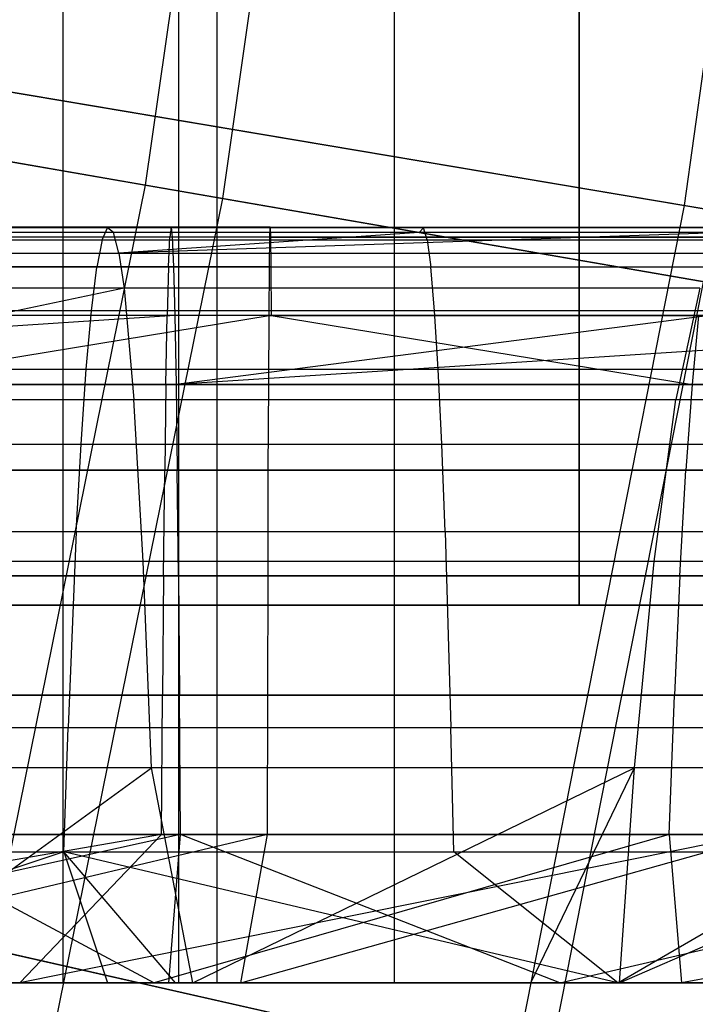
# Model space of a CAD drawing. Extents: x 0.1 to 12.1, y -6 to 6.
# Tile 280 of 334: x 10.008 to 10.186, y -0.906 to -0.645. Entities that reach past the tile are written whole.
import ezdxf

# ---------------------------------------------------------------- set-up
doc = ezdxf.new("R2010")
doc.units = 0
doc.header["$LTSCALE"] = 2.54
doc.layers.get('0').update_dxf_attribs({"linetype": 'CONTINUOUS'})

# ---------------------------------------------------------------- blocks, each defined once
blk = doc.blocks.new('DROPS_COLOR_B-11195_STL')
at = {"color": 0}
for p, q in [((10.01929, -0.9, 44.50381), (10.01929, 0.9, 44.50381)), ((10.01929, -0.9, 44.50381), (10.01929, 0.9, 44.50381)), ((10.01929, -0.9, 43.36529), (10.01929, 0.9, 43.36529)), ((10.01929, -0.9, 43.36529), (10.01929, 0.9, 43.36529)), ((10.04981, -0.9, 44.21991), (10.04981, 0.9, 44.21991)), ((10.04981, -0.9, 44.21991), (10.04981, 0.9, 44.21991)), ((10.04981, -0.9, 43.64919), (10.04981, 0.9, 43.64919)), ((10.04981, -0.9, 43.64919), (10.04981, 0.9, 43.64919)), ((10.06, -0.9, 43.93455), (10.06, 0.9, 43.93455)), ((10.06, -0.9, 43.93455), (10.06, 0.9, 43.93455)), ((10.10688, -0.90001, 52.51365), (10.10688, 0.89999, 52.51365)), ((10.10688, -0.90001, 52.51365), (10.10688, 0.89999, 52.51365)), ((10.10688, -0.90001, 61.37316), (10.10688, 0.89999, 61.37316)), ((10.10688, -0.90001, 61.37316), (10.10688, 0.89999, 61.37316)), ((10.15576, 0, 19.07972), (10.15576, -0.8, 19.07972)), ((10.15576, 0, 19.07972), (10.15576, -0.8, 19.07972)), ((10.15576, -0.8, 34.81549), (10.15576, 0, 34.81549)), ((10.15576, -0.8, 34.81549), (10.15576, 0, 34.81549)), ((10.07377, -0.46054, 3.67561), (10.04093, -0.68893, 3.67561)), ((10.07377, -0.46054, 3.67561), (10.04093, -0.68893, 3.67561)), ((10.09436, -0.4629, 11.68863), (10.06136, -0.69246, 11.68863)), ((10.09436, -0.4629, 11.68863), (10.06136, -0.69246, 11.68863)), ((10.04093, -0.68893, 3.67561), (9.81563, -0.64994, 3.44296)), ((10.04093, -0.68893, 3.67561), (9.81563, -0.64994, 3.44296)), ((9.83724, -0.65368, 11.92247), (10.06136, -0.69246, 11.68863)), ((9.83724, -0.65368, 11.92247), (10.06136, -0.69246, 11.68863)), ((10.04093, -0.68893, 3.67561), (9.99511, -0.91507, 3.67561)), ((10.04093, -0.68893, 3.67561), (9.99511, -0.91507, 3.67561)), ((10.25322, -0.72567, 3.92055), (10.04093, -0.68893, 3.67561)), ((10.25322, -0.72567, 3.92055), (10.04093, -0.68893, 3.67561)), ((10.06136, -0.69246, 11.68863), (10.0153, -0.91977, 11.68863)), ((10.06136, -0.69246, 11.68863), (10.0153, -0.91977, 11.68863)), ((10.06136, -0.69246, 11.68863), (10.2724, -0.72898, 11.44259)), ((10.06136, -0.69246, 11.68863), (10.2724, -0.72898, 11.44259)), ((9.90197, -0.70001, 57.7865), (10.04777, -0.70001, 57.78936)), ((9.90197, -0.70001, 57.7865), (10.04777, -0.70001, 57.78936)), ((10.03097, -0.70017, 54.20272), (9.94785, -0.70017, 54.19836)), ((10.03097, -0.70017, 54.20272), (9.94785, -0.70017, 54.19836)), ((10.074, -0.70001, 55.98945), (9.95537, -0.70001, 55.98717)), ((10.074, -0.70001, 55.98945), (9.95537, -0.70001, 55.98717)), ((10.02954, -0.70338, 54.25229), (10.03097, -0.70017, 54.20272)), ((10.02954, -0.70338, 54.25229), (10.03097, -0.70017, 54.20272)), ((10.03257, -0.70147, 54.14691), (10.03097, -0.70017, 54.20272)), ((10.03257, -0.70147, 54.14691), (10.03097, -0.70017, 54.20272)), ((10.11456, -0.70017, 54.20302), (10.03097, -0.70017, 54.20272)), ((10.11456, -0.70017, 54.20302), (10.03097, -0.70017, 54.20272)), ((10.04777, -0.70001, 57.78936), (10.04743, -0.70263, 57.84535)), ((10.04777, -0.70001, 57.78936), (10.04743, -0.70263, 57.84535)), ((10.04777, -0.70001, 57.78936), (10.19384, -0.70001, 57.7882)), ((10.04777, -0.70001, 57.78936), (10.19384, -0.70001, 57.7882)), ((10.04777, -0.70001, 57.78936), (10.04812, -0.70263, 57.73337)), ((10.04777, -0.70001, 57.78936), (10.04812, -0.70263, 57.73337)), ((10.0739, -0.70263, 56.04544), (10.074, -0.70001, 55.98945)), ((10.0739, -0.70263, 56.04544), (10.074, -0.70001, 55.98945)), ((10.074, -0.70001, 55.98945), (10.19264, -0.70001, 55.98771)), ((10.074, -0.70001, 55.98945), (10.19264, -0.70001, 55.98771)), ((10.074, -0.70001, 55.98945), (10.0741, -0.70263, 55.93347)), ((10.074, -0.70001, 55.98945), (10.0741, -0.70263, 55.93347)), ((10.11345, -0.70147, 54.1472), (10.11456, -0.70017, 54.20302)), ((10.11345, -0.70147, 54.1472), (10.11456, -0.70017, 54.20302)), ((10.19808, -0.70017, 54.19924), (10.11456, -0.70017, 54.20302)), ((10.11555, -0.70338, 54.2526), (10.11456, -0.70017, 54.20302)), ((10.19808, -0.70017, 54.19924), (10.11456, -0.70017, 54.20302)), ((10.11555, -0.70338, 54.2526), (10.11456, -0.70017, 54.20302)), ((10.04743, -0.70263, 57.84535), (9.90008, -0.70263, 57.84246)), ((10.04743, -0.70263, 57.84535), (9.90008, -0.70263, 57.84246)), ((10.04812, -0.70263, 57.73337), (9.90385, -0.70263, 57.73054)), ((10.04812, -0.70263, 57.73337), (9.90385, -0.70263, 57.73054)), ((9.94402, -0.70338, 54.24781), (10.02954, -0.70338, 54.25229)), ((9.94402, -0.70338, 54.24781), (10.02954, -0.70338, 54.25229)), ((10.03257, -0.70147, 54.14691), (9.95217, -0.70147, 54.14269)), ((10.03257, -0.70147, 54.14691), (9.95217, -0.70147, 54.14269)), ((10.0739, -0.70263, 56.04544), (9.95337, -0.70263, 56.04312)), ((10.0739, -0.70263, 56.04544), (9.95337, -0.70263, 56.04312)), ((10.0741, -0.70263, 55.93347), (9.95737, -0.70263, 55.93122)), ((10.0741, -0.70263, 55.93347), (9.95737, -0.70263, 55.93122)), ((10.02954, -0.70338, 54.25229), (10.02813, -0.71065, 54.30121)), ((10.02954, -0.70338, 54.25229), (10.02813, -0.71065, 54.30121)), ((10.02954, -0.70338, 54.25229), (10.11555, -0.70338, 54.2526)), ((10.02954, -0.70338, 54.25229), (10.11555, -0.70338, 54.2526)), ((10.03397, -0.70687, 54.09833), (10.03257, -0.70147, 54.14691)), ((10.11345, -0.70147, 54.1472), (10.03257, -0.70147, 54.14691)), ((10.03397, -0.70687, 54.09833), (10.03257, -0.70147, 54.14691)), ((10.11345, -0.70147, 54.1472), (10.03257, -0.70147, 54.14691)), ((10.19424, -0.70147, 54.14354), (10.03397, -0.70687, 54.09833)), ((10.19424, -0.70147, 54.14354), (10.03397, -0.70687, 54.09833)), ((10.11345, -0.70147, 54.1472), (10.03397, -0.70687, 54.09833)), ((10.11345, -0.70147, 54.1472), (10.03397, -0.70687, 54.09833)), ((10.04709, -0.7105, 57.90109), (10.04743, -0.70263, 57.84535)), ((10.04709, -0.7105, 57.90109), (10.04743, -0.70263, 57.84535)), ((10.19504, -0.70263, 57.84418), (10.04743, -0.70263, 57.84535)), ((10.19504, -0.70263, 57.84418), (10.04743, -0.70263, 57.84535)), ((10.19264, -0.70263, 57.73223), (10.04812, -0.70263, 57.73337)), ((10.04812, -0.70263, 57.73337), (10.04846, -0.7105, 57.67763)), ((10.04812, -0.70263, 57.73337), (10.04846, -0.7105, 57.67763)), ((10.19264, -0.70263, 57.73223), (10.04812, -0.70263, 57.73337)), ((10.0738, -0.7105, 56.10118), (10.0739, -0.70263, 56.04544)), ((10.0738, -0.7105, 56.10118), (10.0739, -0.70263, 56.04544)), ((10.0739, -0.70263, 56.04544), (10.19444, -0.70263, 56.04366)), ((10.0739, -0.70263, 56.04544), (10.19444, -0.70263, 56.04366)), ((10.0741, -0.70263, 55.93347), (10.19085, -0.70263, 55.93174)), ((10.0741, -0.70263, 55.93347), (10.19085, -0.70263, 55.93174)), ((10.0741, -0.70263, 55.93347), (10.0742, -0.7105, 55.87772)), ((10.0741, -0.70263, 55.93347), (10.0742, -0.7105, 55.87772)), ((10.19424, -0.70147, 54.14354), (10.11345, -0.70147, 54.1472)), ((10.19424, -0.70147, 54.14354), (10.11345, -0.70147, 54.1472)), ((10.11555, -0.70338, 54.2526), (10.11653, -0.71065, 54.30153)), ((10.11555, -0.70338, 54.2526), (10.20148, -0.70338, 54.24871)), ((10.11555, -0.70338, 54.2526), (10.11653, -0.71065, 54.30153)), ((10.11555, -0.70338, 54.2526), (10.20148, -0.70338, 54.24871)), ((9.95592, -0.70687, 54.09424), (10.03397, -0.70687, 54.09833)), ((9.95592, -0.70687, 54.09424), (10.03397, -0.70687, 54.09833)), ((10.03397, -0.70687, 54.09833), (10.1909, -0.70687, 54.09507)), ((10.03397, -0.70687, 54.09833), (10.1909, -0.70687, 54.09507)), ((10.03397, -0.70687, 54.09833), (10.03535, -0.71613, 54.05065)), ((10.03397, -0.70687, 54.09833), (10.03535, -0.71613, 54.05065)), ((9.89821, -0.7105, 57.89817), (10.04709, -0.7105, 57.90109)), ((9.89821, -0.7105, 57.89817), (10.04709, -0.7105, 57.90109)), ((9.90573, -0.7105, 57.67483), (10.04846, -0.7105, 57.67763)), ((9.90573, -0.7105, 57.67483), (10.04846, -0.7105, 57.67763)), ((10.02813, -0.71065, 54.30121), (9.94024, -0.71065, 54.2966)), ((10.02813, -0.71065, 54.30121), (9.94024, -0.71065, 54.2966)), ((10.0738, -0.7105, 56.10118), (9.95138, -0.7105, 56.09883)), ((10.0738, -0.7105, 56.10118), (9.95138, -0.7105, 56.09883)), ((10.0742, -0.7105, 55.87772), (9.95936, -0.7105, 55.87551)), ((10.0742, -0.7105, 55.87772), (9.95936, -0.7105, 55.87551)), ((10.02672, -0.72218, 54.35027), (10.02813, -0.71065, 54.30121)), ((10.02672, -0.72218, 54.35027), (10.02813, -0.71065, 54.30121)), ((10.11653, -0.71065, 54.30153), (10.02813, -0.71065, 54.30121)), ((10.11653, -0.71065, 54.30153), (10.02813, -0.71065, 54.30121)), ((10.04709, -0.7105, 57.90109), (10.04675, -0.72343, 57.95538)), ((10.04709, -0.7105, 57.90109), (10.04675, -0.72343, 57.95538)), ((10.04709, -0.7105, 57.90109), (10.19623, -0.7105, 57.89991)), ((10.04709, -0.7105, 57.90109), (10.19623, -0.7105, 57.89991)), ((10.04846, -0.7105, 57.67763), (10.19145, -0.7105, 57.6765)), ((10.04846, -0.7105, 57.67763), (10.19145, -0.7105, 57.6765)), ((10.04846, -0.7105, 57.67763), (10.04879, -0.72343, 57.62335)), ((10.04846, -0.7105, 57.67763), (10.04879, -0.72343, 57.62335)), ((10.0737, -0.72343, 56.15547), (10.0738, -0.7105, 56.10118)), ((10.0737, -0.72343, 56.15547), (10.0738, -0.7105, 56.10118)), ((10.0738, -0.7105, 56.10118), (10.19623, -0.7105, 56.09938)), ((10.0738, -0.7105, 56.10118), (10.19623, -0.7105, 56.09938)), ((10.0742, -0.7105, 55.87772), (10.18906, -0.7105, 55.87603)), ((10.0742, -0.7105, 55.87772), (10.18906, -0.7105, 55.87603)), ((10.0742, -0.7105, 55.87772), (10.0743, -0.72343, 55.82344)), ((10.0742, -0.7105, 55.87772), (10.0743, -0.72343, 55.82344)), ((10.20485, -0.71065, 54.29753), (10.11653, -0.71065, 54.30153)), ((10.11751, -0.72218, 54.35059), (10.11653, -0.71065, 54.30153)), ((10.20485, -0.71065, 54.29753), (10.11653, -0.71065, 54.30153)), ((10.11751, -0.72218, 54.35059), (10.11653, -0.71065, 54.30153)), ((10.03535, -0.71613, 54.05065), (9.89563, -0.74563, 53.94837)), ((10.03535, -0.71613, 54.05065), (9.89563, -0.74563, 53.94837)), ((10.03535, -0.71613, 54.05065), (9.95961, -0.71613, 54.04667)), ((10.03535, -0.71613, 54.05065), (9.95961, -0.71613, 54.04667)), ((10.18762, -0.71613, 54.04748), (10.03535, -0.71613, 54.05065)), ((10.03535, -0.71613, 54.05065), (10.03798, -0.74563, 53.95936)), ((10.03535, -0.71613, 54.05065), (10.03798, -0.74563, 53.95936)), ((10.18762, -0.71613, 54.04748), (10.03535, -0.71613, 54.05065)), ((10.18762, -0.71613, 54.04748), (10.18135, -0.74563, 53.95638)), ((10.18762, -0.71613, 54.04748), (10.18135, -0.74563, 53.95638)), ((10.04879, -0.72343, 57.62335), (9.76971, -0.74162, 57.56046)), ((10.04879, -0.72343, 57.62335), (9.76971, -0.74162, 57.56046)), ((10.04675, -0.72343, 57.95538), (9.89638, -0.72343, 57.95242)), ((10.04675, -0.72343, 57.95538), (9.89638, -0.72343, 57.95242)), ((10.04879, -0.72343, 57.62335), (9.90755, -0.72343, 57.62057)), ((10.04879, -0.72343, 57.62335), (9.90755, -0.72343, 57.62057)), ((10.02672, -0.72218, 54.35027), (9.93644, -0.72218, 54.34553)), ((10.02672, -0.72218, 54.35027), (9.93644, -0.72218, 54.34553)), ((10.0737, -0.72343, 56.15547), (9.94944, -0.72343, 56.15308)), ((10.0737, -0.72343, 56.15547), (9.94944, -0.72343, 56.15308)), ((10.0743, -0.72343, 55.82344), (9.9613, -0.72343, 55.82126)), ((10.0743, -0.72343, 55.82344), (9.9613, -0.72343, 55.82126)), ((10.0743, -0.72343, 55.82344), (9.96321, -0.74162, 55.76776)), ((10.0743, -0.72343, 55.82344), (9.96321, -0.74162, 55.76776)), ((10.02535, -0.73758, 54.39765), (10.02672, -0.72218, 54.35027)), ((10.02535, -0.73758, 54.39765), (10.02672, -0.72218, 54.35027)), ((10.11751, -0.72218, 54.35059), (10.02672, -0.72218, 54.35027)), ((10.11751, -0.72218, 54.35059), (10.02672, -0.72218, 54.35027)), ((10.04643, -0.74162, 58.00892), (10.04675, -0.72343, 57.95538)), ((10.04643, -0.74162, 58.00892), (10.04675, -0.72343, 57.95538)), ((10.1974, -0.72343, 57.95418), (10.04675, -0.72343, 57.95538)), ((10.1974, -0.72343, 57.95418), (10.04675, -0.72343, 57.95538)), ((10.19028, -0.72343, 57.62222), (10.04879, -0.72343, 57.62335)), ((10.04879, -0.72343, 57.62335), (10.04912, -0.74162, 57.56981)), ((10.04879, -0.72343, 57.62335), (10.04912, -0.74162, 57.56981)), ((10.19028, -0.72343, 57.62222), (10.04879, -0.72343, 57.62335)), ((10.33169, -0.72343, 57.61721), (10.04912, -0.74162, 57.56981)), ((10.19028, -0.72343, 57.62222), (10.04912, -0.74162, 57.56981)), ((10.33169, -0.72343, 57.61721), (10.04912, -0.74162, 57.56981)), ((10.19028, -0.72343, 57.62222), (10.04912, -0.74162, 57.56981)), ((10.07361, -0.74162, 56.20901), (10.0737, -0.72343, 56.15547)), ((10.07361, -0.74162, 56.20901), (10.0737, -0.72343, 56.15547)), ((10.0737, -0.72343, 56.15547), (10.19797, -0.72343, 56.15364)), ((10.0737, -0.72343, 56.15547), (10.19797, -0.72343, 56.15364)), ((10.0743, -0.72343, 55.82344), (10.18732, -0.72343, 55.82177)), ((10.0743, -0.72343, 55.82344), (10.18732, -0.72343, 55.82177)), ((10.0743, -0.72343, 55.82344), (10.1856, -0.74162, 55.76826)), ((10.0743, -0.72343, 55.82344), (10.1856, -0.74162, 55.76826)), ((10.20822, -0.72218, 54.34649), (10.11751, -0.72218, 54.35059)), ((10.11846, -0.73758, 54.39798), (10.11751, -0.72218, 54.35059)), ((10.20822, -0.72218, 54.34649), (10.11751, -0.72218, 54.35059)), ((10.11846, -0.73758, 54.39798), (10.11751, -0.72218, 54.35059)), ((10.18732, -0.72343, 55.82177), (10.1856, -0.74162, 55.76826)), ((10.18732, -0.72343, 55.82177), (10.1856, -0.74162, 55.76826)), ((9.93278, -0.73758, 54.39279), (10.02535, -0.73758, 54.39765)), ((9.93278, -0.73758, 54.39279), (10.02535, -0.73758, 54.39765)), ((10.02399, -0.7574, 54.44473), (10.02535, -0.73758, 54.39765)), ((10.02399, -0.7574, 54.44473), (10.02535, -0.73758, 54.39765)), ((10.02535, -0.73758, 54.39765), (10.11846, -0.73758, 54.39798)), ((10.02535, -0.73758, 54.39765), (10.11846, -0.73758, 54.39798)), ((10.1194, -0.7574, 54.44507), (10.11846, -0.73758, 54.39798)), ((10.11846, -0.73758, 54.39798), (10.21148, -0.73758, 54.39377)), ((10.1194, -0.7574, 54.44507), (10.11846, -0.73758, 54.39798)), ((10.11846, -0.73758, 54.39798), (10.21148, -0.73758, 54.39377)), ((9.76971, -0.74162, 57.56046), (10.04912, -0.74162, 57.56981)), ((9.76971, -0.74162, 57.56046), (10.04912, -0.74162, 57.56981)), ((9.89458, -0.74162, 58.00593), (10.04643, -0.74162, 58.00892)), ((9.89458, -0.74162, 58.00593), (10.04643, -0.74162, 58.00892)), ((10.07361, -0.74162, 56.20901), (9.94753, -0.74162, 56.20659)), ((10.07361, -0.74162, 56.20901), (9.94753, -0.74162, 56.20659)), ((10.1856, -0.74162, 55.76826), (9.96321, -0.74162, 55.76776)), ((10.1856, -0.74162, 55.76826), (9.96321, -0.74162, 55.76776)), ((10.04643, -0.74162, 58.00892), (10.04611, -0.76432, 58.05962)), ((10.04643, -0.74162, 58.00892), (10.04611, -0.76432, 58.05962)), ((10.04643, -0.74162, 58.00892), (10.19854, -0.74162, 58.00771)), ((10.04643, -0.74162, 58.00892), (10.19854, -0.74162, 58.00771)), ((10.04912, -0.74162, 57.56981), (10.32907, -0.74162, 57.56373)), ((10.04912, -0.74162, 57.56981), (10.32907, -0.74162, 57.56373)), ((10.04912, -0.74162, 57.56981), (10.04943, -0.76432, 57.5191)), ((10.04912, -0.74162, 57.56981), (10.04943, -0.76432, 57.5191)), ((10.07351, -0.76432, 56.25972), (10.07361, -0.74162, 56.20901)), ((10.07351, -0.76432, 56.25972), (10.07361, -0.74162, 56.20901)), ((10.07361, -0.74162, 56.20901), (10.19969, -0.74162, 56.20715)), ((10.07361, -0.74162, 56.20901), (10.19969, -0.74162, 56.20715)), ((10.1856, -0.74162, 55.76826), (10.18397, -0.76432, 55.71758)), ((10.1856, -0.74162, 55.76826), (10.18397, -0.76432, 55.71758)), ((10.40597, -0.74162, 55.75374), (10.1856, -0.74162, 55.76826)), ((10.40597, -0.74162, 55.75374), (10.1856, -0.74162, 55.76826)), ((9.89563, -0.74563, 53.94837), (10.03798, -0.74563, 53.95936)), ((9.89563, -0.74563, 53.94837), (10.03798, -0.74563, 53.95936)), ((10.03798, -0.74563, 53.95936), (10.18135, -0.74563, 53.95638)), ((10.0404, -0.78852, 53.87524), (10.03798, -0.74563, 53.95936)), ((10.0404, -0.78852, 53.87524), (10.03798, -0.74563, 53.95936)), ((10.03798, -0.74563, 53.95936), (10.18135, -0.74563, 53.95638)), ((10.17557, -0.78852, 53.87243), (10.18135, -0.74563, 53.95638)), ((10.17557, -0.78852, 53.87243), (10.18135, -0.74563, 53.95638)), ((10.18135, -0.74563, 53.95638), (10.32356, -0.74563, 53.93956)), ((10.18135, -0.74563, 53.95638), (10.32356, -0.74563, 53.93956)), ((9.92914, -0.7574, 54.43975), (10.02399, -0.7574, 54.44473)), ((9.92914, -0.7574, 54.43975), (10.02399, -0.7574, 54.44473)), ((10.02271, -0.78068, 54.48912), (10.02399, -0.7574, 54.44473)), ((10.02271, -0.78068, 54.48912), (10.02399, -0.7574, 54.44473)), ((10.02399, -0.7574, 54.44473), (10.1194, -0.7574, 54.44507)), ((10.02399, -0.7574, 54.44473), (10.1194, -0.7574, 54.44507)), ((10.12029, -0.78068, 54.48947), (10.1194, -0.7574, 54.44507)), ((10.1194, -0.7574, 54.44507), (10.21471, -0.7574, 54.44076)), ((10.12029, -0.78068, 54.48947), (10.1194, -0.7574, 54.44507)), ((10.1194, -0.7574, 54.44507), (10.21471, -0.7574, 54.44076)), ((10.04943, -0.76432, 57.5191), (9.77281, -0.76432, 57.50985)), ((10.04943, -0.76432, 57.5191), (9.77281, -0.76432, 57.50985)), ((10.04611, -0.76432, 58.05962), (9.89287, -0.76432, 58.05661)), ((10.04611, -0.76432, 58.05962), (9.89287, -0.76432, 58.05661)), ((10.07351, -0.76432, 56.25972), (9.94572, -0.76432, 56.25726)), ((10.07351, -0.76432, 56.25972), (9.94572, -0.76432, 56.25726)), ((9.96502, -0.76432, 55.71709), (10.18397, -0.76432, 55.71758)), ((9.96502, -0.76432, 55.71709), (10.18397, -0.76432, 55.71758)), ((10.04581, -0.79228, 58.10906), (10.04611, -0.76432, 58.05962)), ((10.04581, -0.79228, 58.10906), (10.04611, -0.76432, 58.05962)), ((10.19963, -0.76432, 58.0584), (10.04611, -0.76432, 58.05962)), ((10.19963, -0.76432, 58.0584), (10.04611, -0.76432, 58.05962)), ((10.04974, -0.79228, 57.46966), (10.04943, -0.76432, 57.5191)), ((10.32659, -0.76432, 57.51309), (10.04943, -0.76432, 57.5191)), ((10.04974, -0.79228, 57.46966), (10.04943, -0.76432, 57.5191)), ((10.32659, -0.76432, 57.51309), (10.04943, -0.76432, 57.5191)), ((10.07343, -0.79228, 56.30916), (10.07351, -0.76432, 56.25972)), ((10.07343, -0.79228, 56.30916), (10.07351, -0.76432, 56.25972)), ((10.07351, -0.76432, 56.25972), (10.20132, -0.76432, 56.25783)), ((10.07351, -0.76432, 56.25972), (10.20132, -0.76432, 56.25783)), ((10.18238, -0.79228, 55.66816), (10.18397, -0.76432, 55.71758)), ((10.18238, -0.79228, 55.66816), (10.18397, -0.76432, 55.71758)), ((10.18397, -0.76432, 55.71758), (10.40094, -0.76432, 55.70328)), ((10.18397, -0.76432, 55.71758), (10.40094, -0.76432, 55.70328)), ((10.02271, -0.78068, 54.48912), (9.92571, -0.78068, 54.48403)), ((10.02271, -0.78068, 54.48912), (9.92571, -0.78068, 54.48403)), ((10.02271, -0.78068, 54.48912), (10.02054, -0.83242, 54.56458)), ((10.02271, -0.78068, 54.48912), (10.02054, -0.83242, 54.56458)), ((10.12029, -0.78068, 54.48947), (10.02271, -0.78068, 54.48912)), ((10.12029, -0.78068, 54.48947), (10.02271, -0.78068, 54.48912)), ((10.21776, -0.78068, 54.48506), (10.12029, -0.78068, 54.48947)), ((10.12029, -0.78068, 54.48947), (10.12179, -0.83242, 54.56493)), ((10.12029, -0.78068, 54.48947), (10.12179, -0.83242, 54.56493)), ((10.21776, -0.78068, 54.48506), (10.12029, -0.78068, 54.48947)), ((10.0404, -0.78852, 53.87524), (9.9062, -0.78852, 53.86488)), ((10.0404, -0.78852, 53.87524), (9.9062, -0.78852, 53.86488)), ((10.04257, -0.84312, 53.80002), (10.0404, -0.78852, 53.87524)), ((10.04257, -0.84312, 53.80002), (10.0404, -0.78852, 53.87524)), ((10.17557, -0.78852, 53.87243), (10.0404, -0.78852, 53.87524)), ((10.17557, -0.78852, 53.87243), (10.0404, -0.78852, 53.87524)), ((10.1704, -0.84312, 53.79736), (10.17557, -0.78852, 53.87243)), ((10.1704, -0.84312, 53.79736), (10.17557, -0.78852, 53.87243)), ((10.30964, -0.78852, 53.85657), (10.17557, -0.78852, 53.87243)), ((10.30964, -0.78852, 53.85657), (10.17557, -0.78852, 53.87243)), ((9.77584, -0.79228, 57.46049), (10.04974, -0.79228, 57.46966)), ((9.77584, -0.79228, 57.46049), (10.04974, -0.79228, 57.46966)), ((9.89121, -0.79228, 58.10603), (10.04581, -0.79228, 58.10906)), ((9.89121, -0.79228, 58.10603), (10.04581, -0.79228, 58.10906)), ((10.07343, -0.79228, 56.30916), (9.94396, -0.79228, 56.30667)), ((10.07343, -0.79228, 56.30916), (9.94396, -0.79228, 56.30667)), ((10.18238, -0.79228, 55.66816), (9.96678, -0.79228, 55.66767)), ((10.18238, -0.79228, 55.66816), (9.96678, -0.79228, 55.66767)), ((10.04581, -0.79228, 58.10906), (10.04553, -0.82387, 58.15445)), ((10.04581, -0.79228, 58.10906), (10.04553, -0.82387, 58.15445)), ((10.04581, -0.79228, 58.10906), (10.20069, -0.79228, 58.10784)), ((10.04581, -0.79228, 58.10906), (10.20069, -0.79228, 58.10784)), ((10.04974, -0.79228, 57.46966), (10.32417, -0.79228, 57.4637)), ((10.04974, -0.79228, 57.46966), (10.32417, -0.79228, 57.4637)), ((10.04974, -0.79228, 57.46966), (10.05002, -0.82387, 57.42427)), ((10.04974, -0.79228, 57.46966), (10.05002, -0.82387, 57.42427)), ((10.07334, -0.82387, 56.35455), (10.07343, -0.79228, 56.30916)), ((10.07334, -0.82387, 56.35455), (10.07343, -0.79228, 56.30916)), ((10.07343, -0.79228, 56.30916), (10.2029, -0.79228, 56.30725)), ((10.07343, -0.79228, 56.30916), (10.2029, -0.79228, 56.30725)), ((10.18238, -0.79228, 55.66816), (10.18093, -0.82387, 55.6228)), ((10.18238, -0.79228, 55.66816), (10.18093, -0.82387, 55.6228)), ((10.39603, -0.79228, 55.65408), (10.18238, -0.79228, 55.66816)), ((10.39603, -0.79228, 55.65408), (10.18238, -0.79228, 55.66816)), ((10.15576, -0.8, 19.07972), (9.89022, -0.8, 18.73367)), ((9.89022, -0.8, 35.16154), (10.15576, -0.8, 34.81549)), ((10.15576, -0.8, 19.07972), (9.89022, -0.8, 18.73367)), ((9.89022, -0.8, 35.16154), (10.15576, -0.8, 34.81549)), ((10.39013, -0.8, 19.44761), (10.15576, -0.8, 19.07972)), ((10.15576, -0.8, 34.81549), (10.39013, -0.8, 34.44761)), ((10.39013, -0.8, 19.44761), (10.15576, -0.8, 19.07972)), ((10.15576, -0.8, 34.81549), (10.39013, -0.8, 34.44761)), ((10.05002, -0.82387, 57.42427), (9.77861, -0.82387, 57.41519)), ((10.05002, -0.82387, 57.42427), (9.77861, -0.82387, 57.41519)), ((10.04553, -0.82387, 58.15445), (9.88968, -0.82387, 58.15139)), ((10.04553, -0.82387, 58.15445), (9.88968, -0.82387, 58.15139)), ((10.07334, -0.82387, 56.35455), (9.94234, -0.82387, 56.35203)), ((10.07334, -0.82387, 56.35455), (9.94234, -0.82387, 56.35203)), ((9.9684, -0.82387, 55.62232), (10.18093, -0.82387, 55.6228)), ((9.9684, -0.82387, 55.62232), (10.18093, -0.82387, 55.6228)), ((10.04526, -0.86072, 58.19804), (10.04553, -0.82387, 58.15445)), ((10.04526, -0.86072, 58.19804), (10.04553, -0.82387, 58.15445)), ((10.20166, -0.82387, 58.15321), (10.04553, -0.82387, 58.15445)), ((10.20166, -0.82387, 58.15321), (10.04553, -0.82387, 58.15445)), ((10.05028, -0.86072, 57.38068), (10.05002, -0.82387, 57.42427)), ((10.32194, -0.82387, 57.41838), (10.05002, -0.82387, 57.42427)), ((10.05028, -0.86072, 57.38068), (10.05002, -0.82387, 57.42427)), ((10.32194, -0.82387, 57.41838), (10.05002, -0.82387, 57.42427)), ((10.07327, -0.86072, 56.39814), (10.07334, -0.82387, 56.35455)), ((10.07327, -0.86072, 56.39814), (10.07334, -0.82387, 56.35455)), ((10.07334, -0.82387, 56.35455), (10.20436, -0.82387, 56.35261)), ((10.07334, -0.82387, 56.35455), (10.20436, -0.82387, 56.35261)), ((10.17953, -0.86072, 55.57923), (10.18093, -0.82387, 55.6228)), ((10.17953, -0.86072, 55.57923), (10.18093, -0.82387, 55.6228)), ((10.18093, -0.82387, 55.6228), (10.39152, -0.82387, 55.60892)), ((10.18093, -0.82387, 55.6228), (10.39152, -0.82387, 55.60892)), ((9.91987, -0.83242, 54.55929), (10.02054, -0.83242, 54.56458)), ((9.91987, -0.83242, 54.55929), (10.02054, -0.83242, 54.56458)), ((10.01946, -0.86531, 54.60214), (10.02054, -0.83242, 54.56458)), ((10.01946, -0.86531, 54.60214), (10.02054, -0.83242, 54.56458)), ((10.02054, -0.83242, 54.56458), (10.12179, -0.83242, 54.56493)), ((10.02054, -0.83242, 54.56458), (10.12179, -0.83242, 54.56493)), ((10.12255, -0.86531, 54.6025), (10.12179, -0.83242, 54.56493)), ((10.12179, -0.83242, 54.56493), (10.22295, -0.83242, 54.56036)), ((10.12255, -0.86531, 54.6025), (10.12179, -0.83242, 54.56493)), ((10.12179, -0.83242, 54.56493), (10.22295, -0.83242, 54.56036)), ((10.04257, -0.84312, 53.80002), (9.91565, -0.84312, 53.79022)), ((10.04257, -0.84312, 53.80002), (9.91565, -0.84312, 53.79022)), ((9.96416, -0.90001, 53.73691), (10.04257, -0.84312, 53.80002)), ((9.96416, -0.90001, 53.73691), (10.04257, -0.84312, 53.80002)), ((10.05351, -0.90001, 53.74197), (10.04257, -0.84312, 53.80002)), ((10.05351, -0.90001, 53.74197), (10.04257, -0.84312, 53.80002)), ((10.1704, -0.84312, 53.79736), (10.04257, -0.84312, 53.80002)), ((10.1704, -0.84312, 53.79736), (10.04257, -0.84312, 53.80002)), ((10.05351, -0.90001, 53.74197), (10.1704, -0.84312, 53.79736)), ((10.05351, -0.90001, 53.74197), (10.1704, -0.84312, 53.79736)), ((10.14296, -0.90001, 53.74061), (10.1704, -0.84312, 53.79736)), ((10.14296, -0.90001, 53.74061), (10.1704, -0.84312, 53.79736)), ((10.16639, -0.90001, 53.7392), (10.1704, -0.84312, 53.79736)), ((10.16639, -0.90001, 53.7392), (10.1704, -0.84312, 53.79736)), ((10.16639, -0.90001, 53.7392), (10.29719, -0.84312, 53.78236)), ((10.16639, -0.90001, 53.7392), (10.29719, -0.84312, 53.78236)), ((10.29719, -0.84312, 53.78236), (10.1704, -0.84312, 53.79736)), ((10.29719, -0.84312, 53.78236), (10.1704, -0.84312, 53.79736)), ((9.78128, -0.86072, 57.37169), (10.05028, -0.86072, 57.38068)), ((9.78128, -0.86072, 57.37169), (10.05028, -0.86072, 57.38068)), ((10.04526, -0.86072, 58.19804), (9.8172, -0.90001, 58.2307)), ((10.04526, -0.86072, 58.19804), (9.8172, -0.90001, 58.2307)), ((10.05028, -0.86072, 57.38068), (9.87144, -0.90001, 57.3378)), ((10.05028, -0.86072, 57.38068), (9.87144, -0.90001, 57.3378)), ((9.88821, -0.86072, 58.19495), (10.04526, -0.86072, 58.19804)), ((9.88821, -0.86072, 58.19495), (10.04526, -0.86072, 58.19804)), ((10.07327, -0.86072, 56.39814), (9.90764, -0.90001, 56.43281)), ((10.07327, -0.86072, 56.39814), (9.90764, -0.90001, 56.43281)), ((10.07327, -0.86072, 56.39814), (9.94078, -0.86072, 56.39559)), ((10.07327, -0.86072, 56.39814), (9.94078, -0.86072, 56.39559)), ((10.17953, -0.86072, 55.57923), (9.96996, -0.86072, 55.57875)), ((9.96996, -0.86072, 55.57875), (10.04336, -0.90001, 55.54202)), ((9.96996, -0.86072, 55.57875), (10.04336, -0.90001, 55.54202)), ((10.17953, -0.86072, 55.57923), (9.96996, -0.86072, 55.57875)), ((10.04526, -0.86072, 58.19804), (10.00779, -0.90001, 58.23622)), ((10.04526, -0.86072, 58.19804), (10.00779, -0.90001, 58.23622)), ((10.20259, -0.86072, 58.19679), (10.00779, -0.90001, 58.23622)), ((10.20259, -0.86072, 58.19679), (10.00779, -0.90001, 58.23622)), ((10.17953, -0.86072, 55.57923), (10.04336, -0.90001, 55.54202)), ((10.17953, -0.86072, 55.57923), (10.04336, -0.90001, 55.54202)), ((10.04526, -0.86072, 58.19804), (10.20259, -0.86072, 58.19679)), ((10.04526, -0.86072, 58.19804), (10.20259, -0.86072, 58.19679)), ((10.04723, -0.90001, 57.34214), (10.05028, -0.86072, 57.38068)), ((10.04723, -0.90001, 57.34214), (10.05028, -0.86072, 57.38068)), ((10.15058, -0.90001, 57.34172), (10.05028, -0.86072, 57.38068)), ((10.15058, -0.90001, 57.34172), (10.05028, -0.86072, 57.38068)), ((10.31981, -0.86072, 57.37484), (10.05028, -0.86072, 57.38068)), ((10.31981, -0.86072, 57.37484), (10.05028, -0.86072, 57.38068)), ((10.06626, -0.90001, 56.43664), (10.20576, -0.86072, 56.39619)), ((10.06626, -0.90001, 56.43664), (10.20576, -0.86072, 56.39619)), ((10.06626, -0.90001, 56.43664), (10.07327, -0.86072, 56.39814)), ((10.06626, -0.90001, 56.43664), (10.07327, -0.86072, 56.39814)), ((10.07327, -0.86072, 56.39814), (10.20576, -0.86072, 56.39619)), ((10.07327, -0.86072, 56.39814), (10.20576, -0.86072, 56.39619)), ((10.15058, -0.90001, 57.34172), (10.31981, -0.86072, 57.37484)), ((10.15058, -0.90001, 57.34172), (10.31981, -0.86072, 57.37484)), ((10.38719, -0.86072, 55.56554), (10.17953, -0.86072, 55.57923)), ((10.17953, -0.86072, 55.57923), (10.18278, -0.90001, 55.54058)), ((10.17953, -0.86072, 55.57923), (10.18278, -0.90001, 55.54058)), ((10.38719, -0.86072, 55.56554), (10.17953, -0.86072, 55.57923)), ((10.38719, -0.86072, 55.56554), (10.18278, -0.90001, 55.54058)), ((10.38719, -0.86072, 55.56554), (10.18278, -0.90001, 55.54058)), ((10.01946, -0.86531, 54.60214), (9.91437, -0.90001, 54.6303)), ((10.01946, -0.86531, 54.60214), (9.91437, -0.90001, 54.6303)), ((9.91697, -0.86531, 54.59676), (10.01946, -0.86531, 54.60214)), ((9.91697, -0.86531, 54.59676), (10.01946, -0.86531, 54.60214)), ((10.01946, -0.86531, 54.60214), (10.03097, -0.90001, 54.63608)), ((10.166, -0.90001, 54.63482), (10.01946, -0.86531, 54.60214)), ((10.01946, -0.86531, 54.60214), (10.12255, -0.86531, 54.6025)), ((10.166, -0.90001, 54.63482), (10.01946, -0.86531, 54.60214)), ((10.04894, -0.90001, 54.63641), (10.01946, -0.86531, 54.60214)), ((10.04894, -0.90001, 54.63641), (10.01946, -0.86531, 54.60214)), ((10.01946, -0.86531, 54.60214), (10.03097, -0.90001, 54.63608)), ((10.01946, -0.86531, 54.60214), (10.12255, -0.86531, 54.6025)), ((10.166, -0.90001, 54.63482), (10.12255, -0.86531, 54.6025)), ((10.12255, -0.86531, 54.6025), (10.22553, -0.86531, 54.59785)), ((10.166, -0.90001, 54.63482), (10.12255, -0.86531, 54.6025)), ((10.12255, -0.86531, 54.6025), (10.22553, -0.86531, 54.59785)), ((10.166, -0.90001, 54.63482), (10.22553, -0.86531, 54.59785)), ((10.166, -0.90001, 54.63482), (10.22553, -0.86531, 54.59785)), ((9.77669, -0.90001, 52.23318), (10.10688, -0.90001, 52.51365)), ((9.77669, -0.90001, 52.23318), (10.10688, -0.90001, 52.51365)), ((9.77669, -0.90001, 61.65363), (10.10688, -0.90001, 61.37316)), ((9.77669, -0.90001, 61.65363), (10.10688, -0.90001, 61.37316)), ((9.8172, -0.90001, 58.2307), (10.00779, -0.90001, 58.23622)), ((9.8172, -0.90001, 58.2307), (10.00779, -0.90001, 58.23622)), ((10.04723, -0.90001, 57.34214), (9.87144, -0.90001, 57.3378)), ((10.04723, -0.90001, 57.34214), (9.87144, -0.90001, 57.3378)), ((9.90764, -0.90001, 56.43281), (10.06626, -0.90001, 56.43664)), ((9.90764, -0.90001, 56.43281), (10.06626, -0.90001, 56.43664)), ((9.91437, -0.90001, 54.6303), (10.03097, -0.90001, 54.63608)), ((9.91437, -0.90001, 54.6303), (10.03097, -0.90001, 54.63608)), ((10.05351, -0.90001, 53.74197), (9.96416, -0.90001, 53.73691)), ((10.05351, -0.90001, 53.74197), (9.96416, -0.90001, 53.73691)), ((9.96859, -0.9, 44.78481), (10.01929, -0.9, 44.50381)), ((10.01929, -0.9, 43.36529), (9.96859, -0.9, 43.08429)), ((9.96859, -0.9, 44.78481), (10.01929, -0.9, 44.50381)), ((10.01929, -0.9, 43.36529), (9.96859, -0.9, 43.08429)), ((10.04336, -0.90001, 55.54202), (9.97133, -0.90001, 55.54026)), ((10.04336, -0.90001, 55.54202), (9.97133, -0.90001, 55.54026)), ((10.00779, -0.90001, 58.23622), (10.19884, -0.90001, 58.2354)), ((10.00779, -0.90001, 58.23622), (10.19884, -0.90001, 58.2354)), ((10.01929, -0.9, 44.50381), (10.04981, -0.9, 44.21991)), ((10.04981, -0.9, 43.64919), (10.01929, -0.9, 43.36529)), ((10.01929, -0.9, 44.50381), (10.04981, -0.9, 44.21991)), ((10.04981, -0.9, 43.64919), (10.01929, -0.9, 43.36529)), ((10.03097, -0.90001, 54.63608), (10.04894, -0.90001, 54.63641)), ((10.03097, -0.90001, 54.63608), (10.04894, -0.90001, 54.63641)), ((10.18278, -0.90001, 55.54058), (10.04336, -0.90001, 55.54202)), ((10.18278, -0.90001, 55.54058), (10.04336, -0.90001, 55.54202)), ((10.15058, -0.90001, 57.34172), (10.04723, -0.90001, 57.34214)), ((10.15058, -0.90001, 57.34172), (10.04723, -0.90001, 57.34214)), ((10.04894, -0.90001, 54.63641), (10.166, -0.90001, 54.63482)), ((10.04894, -0.90001, 54.63641), (10.166, -0.90001, 54.63482)), ((10.04981, -0.9, 44.21991), (10.06, -0.9, 43.93455)), ((10.06, -0.9, 43.93455), (10.04981, -0.9, 43.64919)), ((10.06, -0.9, 43.93455), (10.04981, -0.9, 43.64919)), ((10.04981, -0.9, 44.21991), (10.06, -0.9, 43.93455)), ((10.14296, -0.90001, 53.74061), (10.05351, -0.90001, 53.74197)), ((10.14296, -0.90001, 53.74061), (10.05351, -0.90001, 53.74197)), ((10.06626, -0.90001, 56.43664), (10.22443, -0.90001, 56.43409)), ((10.06626, -0.90001, 56.43664), (10.22443, -0.90001, 56.43409)), ((10.10688, -0.90001, 52.51365), (10.41597, -0.90001, 52.81721)), ((10.10688, -0.90001, 52.51365), (10.41597, -0.90001, 52.81721)), ((10.10688, -0.90001, 61.37316), (10.41597, -0.90001, 61.0696)), ((10.10688, -0.90001, 61.37316), (10.41597, -0.90001, 61.0696)), ((10.16639, -0.90001, 53.7392), (10.14296, -0.90001, 53.74061)), ((10.16639, -0.90001, 53.7392), (10.14296, -0.90001, 53.74061)), ((10.31792, -0.90001, 57.33636), (10.15058, -0.90001, 57.34172)), ((10.31792, -0.90001, 57.33636), (10.15058, -0.90001, 57.34172)), ((10.166, -0.90001, 54.63482), (10.28265, -0.90001, 54.6269)), ((10.166, -0.90001, 54.63482), (10.28265, -0.90001, 54.6269)), ((10.23228, -0.90001, 53.73288), (10.16639, -0.90001, 53.7392)), ((10.23228, -0.90001, 53.73288), (10.16639, -0.90001, 53.7392)), ((10.32158, -0.90001, 55.53276), (10.18278, -0.90001, 55.54058)), ((10.32158, -0.90001, 55.53276), (10.18278, -0.90001, 55.54058))]:
    blk.add_line(p, q, dxfattribs=at)
blk = doc.blocks.new('GROUP_1')
at = {"color": 0}
for p, q in [((10.12356, 5.30301, 1.69719), (10.15577, 5.53325, 1.69719)), ((10.12356, 5.30301, 1.69719), (10.15577, 5.53325, 1.69719)), ((9.88372, 5.34339, 1.47351), (10.12356, 5.30301, 1.69719)), ((9.88372, 5.34339, 1.47351), (10.12356, 5.30301, 1.69719)), ((10.13229, 5.30154, 10.29419), (9.89291, 5.34184, 10.51837)), ((10.13229, 5.30154, 10.29419), (9.89291, 5.34184, 10.51837)), ((10.0786, 5.07492, 1.69719), (10.12356, 5.30301, 1.69719)), ((10.0786, 5.07492, 1.69719), (10.12356, 5.30301, 1.69719)), ((10.12356, 5.30301, 1.69719), (10.3509, 5.26473, 1.93392)), ((10.12356, 5.30301, 1.69719), (10.3509, 5.26473, 1.93392)), ((10.08724, 5.07296, 10.29419), (10.13229, 5.30154, 10.29419)), ((10.08724, 5.07296, 10.29419), (10.13229, 5.30154, 10.29419)), ((9.84137, 5.12857, 1.47351), (10.0786, 5.07492, 1.69719)), ((9.84137, 5.12857, 1.47351), (10.0786, 5.07492, 1.69719)), ((10.08724, 5.07296, 10.29419), (9.85046, 5.12651, 10.51837)), ((10.08724, 5.07296, 10.29419), (9.85046, 5.12651, 10.51837))]:
    blk.add_line(p, q, dxfattribs=at)
blk.add_blockref('DROPS_COLOR_B-11195_STL', (-0.06, 5.99731, -1.7), dxfattribs=at)

msp = doc.modelspace()

# ---------------------------------------------------------------- block references
at = {"color": 0}
msp.add_blockref('GROUP_1', (0.06, -5.99731, 1.7), dxfattribs=at)

doc.saveas('drawing.dxf')
